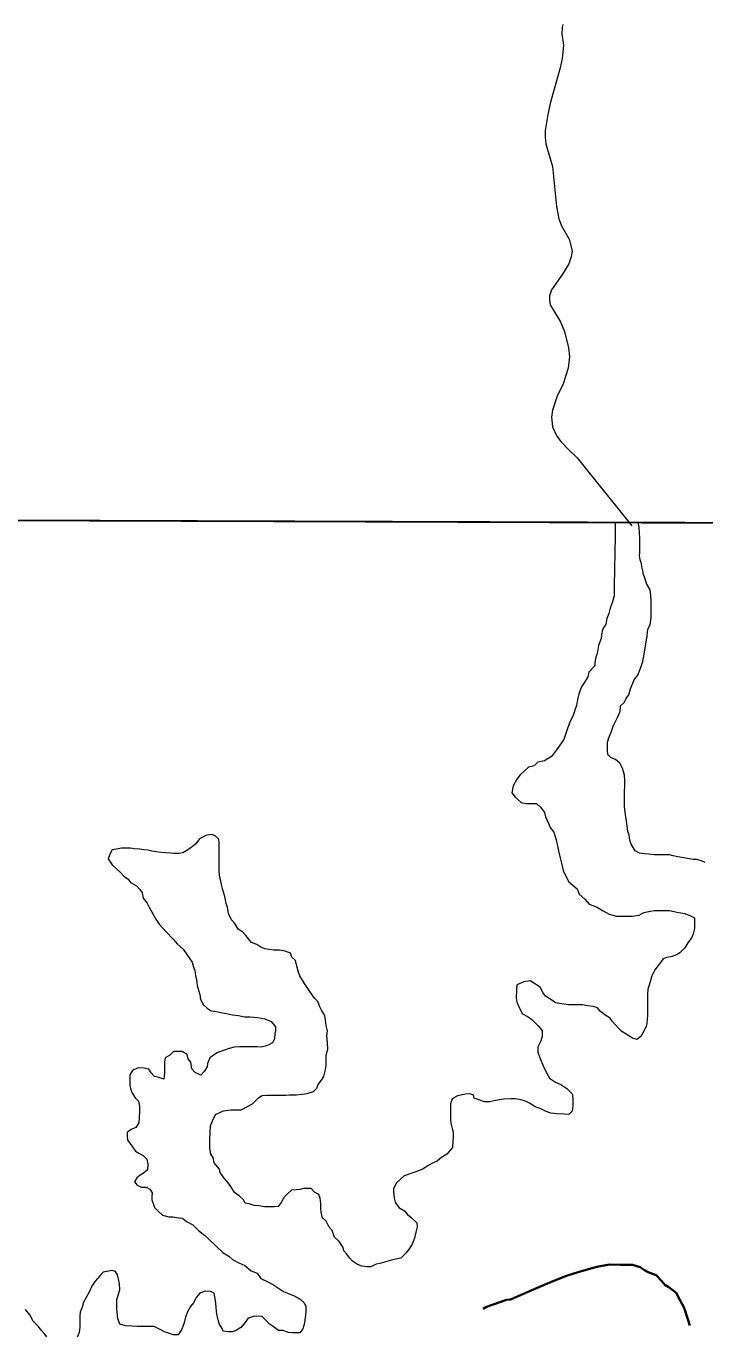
# Model space of a CAD drawing. Extents: x 553962 to 842807, y 8883888 to 9032388.
# Drawn here: x 587242 to 588036, y 8909009 to 8910543 of the extents above; entities that cross this region are included whole.
import ezdxf

# ---------------------------------------------------------------- set-up
doc = ezdxf.new("R2010")
doc.units = 0
doc.header["$LTSCALE"] = 200
doc.linetypes.add('LONG_DASH_SHORT_DASH', pattern=[9.9, 6, -1.2, 1.5, -1.2])
doc.layers.add('6', color=7, linetype='Continuous', lineweight=13)

msp = doc.modelspace()

# ---------------------------------------------------------------- linework, layer by layer
at = {"layer": '6'}
msp.add_line((574653.9, 8910009.3), (626625.7, 8909822.1), dxfattribs=at)
for points in [[(587869.8, 8910544.7), (587869, 8910541.5), (587868.6, 8910533.9), (587870.9, 8910520.7), (587869.3, 8910505.1), (587867, 8910494.1), (587855.6, 8910454), (587852.3, 8910439.6), (587849.4, 8910420.7), (587849.1, 8910412.9), (587850.1, 8910405.1), (587857.9, 8910378.5), (587862.5, 8910331.8), (587865.4, 8910317.4), (587868.4, 8910309), (587877.4, 8910293.6), (587880.7, 8910279.9), (587879.8, 8910272.7), (587876.8, 8910264.5), (587869.5, 8910252.5), (587856.5, 8910234.2), (587854.3, 8910227), (587854.2, 8910222), (587855.1, 8910216.6)], [(587855.1, 8910216.6), (587867.1, 8910196.4), (587872, 8910185.4), (587876.7, 8910166), (587876.7, 8910166), (587877.6, 8910155.8), (587876.1, 8910142.3), (587870.3, 8910123.9), (587863.5, 8910109.4), (587858, 8910093.2), (587856.8, 8910085), (587857.7, 8910073.8), (587862.8, 8910062.8), (587867.6, 8910056.4), (587877.1, 8910046.8), (587886.7, 8910037.5), (587896.1, 8910025.6), (587950.7, 8909957.8)], [(587958.5, 8909961.4), (587931.2, 8909960.8), (587931.2, 8909954.3), (587931.1, 8909949.2), (587931.1, 8909945.2), (587931.1, 8909938.7), (587931, 8909933.2), (587931, 8909926.7), (587930.9, 8909920.2), (587930.4, 8909913.2), (587930.3, 8909905.2), (587930.3, 8909899.7), (587930.2, 8909894.2), (587930.2, 8909887.2), (587930.1, 8909880.7), (587930.1, 8909875.7), (587928, 8909868.7), (587925.5, 8909861.2), (587923.9, 8909855.2), (587921.4, 8909849.2), (587920.3, 8909842.7), (587916.3, 8909836.2), (587915.2, 8909830.2), (587914.7, 8909825.7), (587911.6, 8909817.7), (587910.1, 8909808.2), (587908.5, 8909803.7), (587907.5, 8909797.7), (587907.4, 8909793.7), (587900.4, 8909786.2), (587899.3, 8909780.7), (587894.8, 8909773.7), (587891.8, 8909769.2), (587888.7, 8909760.8), (587887.1, 8909754.3), (587886.1, 8909747.3), (587883.5, 8909740.8), (587881.5, 8909734.8), (587878.4, 8909728.8), (587875.4, 8909720.3), (587871.3, 8909707.3), (587863.7, 8909696.8), (587856.6, 8909687.4), (587848.6, 8909682.4), (587840.6, 8909681), (587836.2, 8909676.6), (587829.8, 8909674.9), (587829.8, 8909674.9), (587819.9, 8909666.1), (587815.9, 8909660.9), (587811.8, 8909653.3), (587810.3, 8909645.1), (587814.2, 8909640.1), (587821.2, 8909633.5), (587827.2, 8909632.5), (587831.2, 8909632.5), (587835.2, 8909632.4), (587839.2, 8909632.4), (587843.7, 8909628.4), (587848.6, 8909621.8), (587849.6, 8909616.8), (587853.5, 8909608.3), (587855, 8909604.3), (587859.6, 8909599.1), (587862.3, 8909589.9)], [(587923.8, 8909709.5), (587926.4, 8909715.9), (587928.9, 8909722.9), (587931.5, 8909728.4), (587934, 8909733.4), (587937.1, 8909740.4), (587937.6, 8909746.9), (587941.6, 8909750.9), (587944.2, 8909755.4), (587947.2, 8909759.9), (587949.2, 8909766.9), (587953.3, 8909777.4), (587957.9, 8909782.8), (587960.4, 8909789.8), (587962, 8909794.3), (587963.5, 8909798.8), (587965.1, 8909807.3), (587966.1, 8909812.3), (587967.7, 8909821.3), (587968.7, 8909828.8), (587969.3, 8909836.8), (587972.3, 8909841.8), (587973.4, 8909850.3), (587973.5, 8909857.8), (587973.5, 8909865.3), (587973.5, 8909869.4), (587973.1, 8909875.9), (587972.2, 8909882.9), (587968.2, 8909889.4), (587965.8, 8909896.4), (587964.3, 8909900.5), (587963.8, 8909905), (587962.3, 8909909.5), (587961.9, 8909913.5), (587960.4, 8909918), (587959.9, 8909922.5), (587960, 8909926.5), (587960, 8909930.5), (587960, 8909934.5), (587960.1, 8909938.5), (587960.1, 8909943.1), (587959.7, 8909949.6), (587959.2, 8909956.1), (587958.7, 8909960.1), (587958.5, 8909961.4)], [(588036.8, 8909563.5), (588032.3, 8909565.5), (588026.3, 8909567.1), (588022.3, 8909567.1), (588017.8, 8909567.6), (588011.8, 8909568.7), (588004.8, 8909570.2), (587999.3, 8909571.3), (587994.8, 8909572.3), (587988.3, 8909572.3), (587982.8, 8909572.4), (587976.8, 8909572.4), (587970.3, 8909573), (587965.8, 8909573.5), (587959.8, 8909574.5), (587954.8, 8909577.1), (587949.9, 8909584.8), (587949.9, 8909584.8), (587948.5, 8909589.5), (587947.5, 8909595.7), (587946.1, 8909599.9), (587945.2, 8909606.5), (587945.2, 8909606.5), (587943.3, 8909619.6), (587943.3, 8909619.6), (587943.3, 8909619.6), (587942.2, 8909628.7), (587942.2, 8909628.7), (587942.3, 8909636.2), (587942.3, 8909641.7), (587942.3, 8909646.2), (587942.4, 8909653.3), (587942.4, 8909659.8), (587942, 8909665.8), (587941, 8909669.8), (587940, 8909673.8), (587936.6, 8909679.8), (587931.6, 8909683.9), (587926.6, 8909685.9), (587922.7, 8909689.9), (587922.2, 8909694.4), (587922.2, 8909698.4), (587922.3, 8909704.5), (587923.8, 8909709.5)], [(587462.5, 8909595.2), (587458.2, 8909596), (587451.7, 8909595.2), (587444.4, 8909591.3), (587440, 8909585.2), (587434.4, 8909580.5), (587428.8, 8909577), (587424.9, 8909574.9), (587420.6, 8909574.1), (587414.6, 8909574.1), (587410.6, 8909574.2), (587404.6, 8909574.7), (587400.1, 8909575.2), (587394.1, 8909575.8), (587388.6, 8909576.8), (587384.1, 8909577.8), (587379.1, 8909578.4), (587374.6, 8909578.9), (587368.1, 8909579.4), (587363.6, 8909580), (587359.6, 8909580), (587353.1, 8909580.1), (587349.1, 8909579.6), (587342.1, 8909578.1), (587340, 8909573.9), (587340, 8909573.9)], [(587467.4, 8909552.8), (587467.4, 8909556.8), (587467.5, 8909562.8), (587467.5, 8909567.8), (587467.6, 8909572.3), (587467.6, 8909576.8), (587467.6, 8909581.3), (587467.7, 8909586.8), (587467.2, 8909590.8), (587462.5, 8909595.2)], [(587862.3, 8909589.9), (587863.9, 8909580.6), (587866.1, 8909571.9), (587868.3, 8909562.7), (587870.5, 8909554), (587876.5, 8909541), (587886.9, 8909532.4), (587888.9, 8909526.4), (587895.9, 8909520.4), (587900.8, 8909514.8), (587909.3, 8909511.3), (587917.3, 8909506.7), (587924.2, 8909502.7), (587932.7, 8909500.6), (587936.7, 8909500.6), (587940.7, 8909500.6), (587946.7, 8909500.5), (587951.2, 8909500.5), (587959.2, 8909501.9), (587964.8, 8909504.9), (587972.8, 8909506.3), (587976.8, 8909507.3), (587980.8, 8909507.3), (587985.3, 8909507.3), (587989.3, 8909507.2), (587995.3, 8909507.2), (588003.3, 8909505.2), (588012.8, 8909503.6), (588019.3, 8909501), (588024.2, 8909498.5), (588024.2, 8909494), (588024.2, 8909486), (588022.6, 8909480), (588020.6, 8909475), (588016.5, 8909469.5), (588013, 8909463.5), (588006.9, 8909457.6)], [(587340, 8909573.9), (587337.5, 8909567.6), (587342.1, 8909560.5), (587351.8, 8909551.5), (587355.8, 8909547.5), (587360.8, 8909543.9), (587363.8, 8909539.9), (587370.7, 8909535.9), (587374.7, 8909531.8), (587377.2, 8909527.8), (587378.6, 8909521.8), (587383.1, 8909515.8), (587386.1, 8909510.2), (587390, 8909503.2), (587393.5, 8909497.2), (587397.4, 8909491.1), (587405.6, 8909482.1), (587413.4, 8909473.9), (587418.7, 8909467.9), (587425.5, 8909461.8), (587433, 8909450.6), (587435.9, 8909446.5), (587437.4, 8909441), (587438.9, 8909437), (587439.8, 8909430.5), (587440.8, 8909426.5), (587441.7, 8909419.4), (587443.7, 8909412.9), (587444.7, 8909408.9), (587445.6, 8909402.9), (587449.1, 8909396.9), (587453.5, 8909392.8), (587458, 8909389.8), (587462.5, 8909389.3), (587469.5, 8909387.7), (587476, 8909386.7), (587483, 8909385.1), (587490, 8909384.1), (587497, 8909382.5), (587504, 8909382.5), (587512.5, 8909381.9), (587521, 8909380.4), (587528.5, 8909377.3), (587533.4, 8909370.8), (587533.4, 8909366.8), (587532.8, 8909362.8), (587532.3, 8909356.8), (587529.8, 8909352.3), (587525.7, 8909349.8), (587521.2, 8909348.3), (587516.7, 8909347.3), (587511.7, 8909347.4), (587504.7, 8909347.4), (587497.7, 8909347.5), (587491.7, 8909347.5), (587485.2, 8909347.1), (587479.2, 8909345.6), (587472.7, 8909343.1), (587466.1, 8909340.7), (587462.1, 8909338.7), (587456.6, 8909334.7), (587454, 8909328.2), (587453.5, 8909324.2), (587450, 8909318.8), (587445.9, 8909314.3), (587439.5, 8909317.3), (587435.5, 8909321.8), (587434.5, 8909329.4), (587431.1, 8909333.4), (587430.1, 8909338.4), (587424.1, 8909342), (587420.1, 8909342), (587414.1, 8909342), (587409.6, 8909337.6), (587404.1, 8909334.6), (587403.5, 8909330.1), (587403.5, 8909323.6), (587403.4, 8909317.1), (587402.9, 8909309.6), (587396.9, 8909311.6), (587391.9, 8909312.6), (587387.9, 8909317.2), (587385, 8909321.2), (587379.5, 8909322.7), (587372.5, 8909322.8), (587365.9, 8909319.8), (587362.9, 8909314.8), (587362.8, 8909307.3), (587362.8, 8909302.8), (587363.8, 8909298.8), (587365.7, 8909293.3), (587369.2, 8909287.7), (587373.2, 8909283.7), (587374.1, 8909278.2), (587374.1, 8909271.7), (587374, 8909265.2), (587373.5, 8909258.7), (587369.9, 8909253.2), (587364.4, 8909250.7), (587359.9, 8909247.2), (587359.8, 8909242.7)], [(587517.9, 8909290.6), (587523, 8909291), (587530, 8909291), (587534, 8909290.9), (587541, 8909290.9), (587545.5, 8909290.9), (587549.5, 8909291.3), (587553.5, 8909291.3), (587557.5, 8909291.3), (587564.5, 8909292.2), (587570.5, 8909292.7), (587578, 8909295.2), (587582, 8909299.1), (587583.6, 8909303.6), (587587.3, 8909308.5), (587590.1, 8909312.6), (587592.1, 8909320.7), (587592.8, 8909326.2), (587592.8, 8909331), (587592.8, 8909337.8), (587594.8, 8909344.6), (587594.2, 8909352.1), (587593.5, 8909360.3), (587594.2, 8909366.4), (587592.8, 8909372.6), (587592.1, 8909378.7), (587591.4, 8909384.2), (587587.3, 8909390.3), (587585.3, 8909394.4), (587583.2, 8909400.6), (587579.2, 8909404.6), (587573, 8909413.5), (587573, 8909413.5), (587573, 8909413.5), (587573, 8909413.5), (587567.6, 8909421.7), (587562, 8909430.5), (587560.6, 8909435), (587558.6, 8909442), (587556.7, 8909448.5), (587552.7, 8909452.6), (587551.2, 8909457.1), (587544.7, 8909459.6), (587538.2, 8909460.7), (587531.7, 8909460.7), (587525.8, 8909461.7), (587520.8, 8909462.3), (587516.3, 8909464.3), (587511.8, 8909467.3), (587505.3, 8909469.9), (587501.8, 8909473.9), (587498.9, 8909477.9), (587495.4, 8909482), (587489.9, 8909485.5), (587486, 8909492), (587482, 8909496.1), (587478.5, 8909503.6), (587477.1, 8909511.1), (587475.6, 8909515.2), (587474.2, 8909523.7), (587471.8, 8909531.2), (587470.3, 8909537.7), (587469.3, 8909541.7), (587468.4, 8909545.7), (587467.4, 8909552.8)], [(588006.9, 8909457.6), (588002.9, 8909455.1), (587996.4, 8909453.1), (587991.4, 8909452.2), (587987.4, 8909450.7), (587983.3, 8909444.7), (587977.8, 8909437.7), (587974.2, 8909430.7), (587972.7, 8909425.2), (587971.1, 8909419.7), (587969.6, 8909415.2), (587969, 8909409.2), (587969, 8909404.7), (587968.9, 8909396.2), (587968.9, 8909390.2), (587968.9, 8909385.7), (587968.8, 8909378.7), (587967.8, 8909372.7), (587964.7, 8909365.7), (587961.2, 8909359.7), (587956.6, 8909356.2), (587951.6, 8909357.8), (587944.2, 8909362.3), (587939.2, 8909365.4), (587934.7, 8909369.9), (587928.3, 8909377), (587925.3, 8909381), (587919.3, 8909385), (587913.9, 8909389.1), (587910.4, 8909393.1), (587905.4, 8909394.6), (587898.9, 8909395.7), (587892.9, 8909396.7), (587886.4, 8909396.8), (587880.9, 8909396.8), (587876.4, 8909396.8), (587868.4, 8909397.9), (587861.4, 8909398.9), (587856, 8909403), (587849.5, 8909407), (587846.5, 8909411.1), (587843.6, 8909417.1), (587838.1, 8909421.1), (587831.6, 8909424.7), (587824.1, 8909423.7), (587816.1, 8909420.3), (587815.5, 8909414.3), (587815.4, 8909404.7), (587815.9, 8909399.7), (587818.9, 8909393.7), (587822.8, 8909386.2), (587829.3, 8909382.6), (587833.8, 8909379.6), (587841.2, 8909372), (587845.7, 8909366.5), (587845.6, 8909360), (587844.1, 8909354.5), (587840.5, 8909347.5), (587840.5, 8909341), (587843.4, 8909334), (587846.8, 8909325.4), (587850.3, 8909317.9), (587854.2, 8909310.9), (587861.2, 8909306.3), (587867.7, 8909303.3)], [(587867.7, 8909303.3), (587874.7, 8909298.7), (587881.1, 8909292.2), (587881.6, 8909285.6), (587881.5, 8909278.6), (587881, 8909272.1), (587876.9, 8909268.2), (587871.9, 8909268.7), (587862.9, 8909269.2), (587855.9, 8909269.8), (587850.5, 8909271.8), (587843.5, 8909275.4), (587837.5, 8909277.4), (587831.5, 8909281), (587827, 8909283.5), (587821, 8909285.5), (587814, 8909286.6), (587809.5, 8909286.6), (587800.5, 8909286.2), (587791, 8909284.7), (587784.5, 8909283.3), (587778, 8909283.3), (587772, 8909285.4), (587766, 8909287.4), (587765.1, 8909291.4), (587760.6, 8909292.4), (587756.1, 8909292), (587752.1, 8909291.5), (587746.5, 8909290), (587740.5, 8909286.6), (587738.5, 8909280.6), (587738.4, 8909272.6), (587738.4, 8909268.6), (587738.3, 8909262.6), (587738.8, 8909258), (587740.2, 8909252), (587741.7, 8909247.5)], [(587536.5, 8909160.7), (587532, 8909160.3), (587525.5, 8909160.3), (587520.5, 8909160.3), (587514, 8909161.4), (587508.5, 8909161.9), (587502.5, 8909163.5), (587498, 8909164.5), (587496, 8909168.5), (587491.1, 8909173.1), (587485.6, 8909177.1), (587481.2, 8909184.1), (587478.2, 8909188.2), (587473.2, 8909193.7), (587468.8, 8909200.2), (587467.8, 8909204.3), (587461.8, 8909211.8), (587460.4, 8909217.8), (587457.9, 8909221.8), (587456.5, 8909229.4), (587456.5, 8909233.4), (587456.6, 8909237.9), (587457.1, 8909247.9), (587457.2, 8909254.9), (587459.7, 8909260.9), (587463.3, 8909268.4), (587472.6, 8909272.7), (587472.6, 8909272.7), (587481.2, 8909273.8), (587486.8, 8909273.7), (587486.8, 8909273.7), (587493.3, 8909273.7), (587501.4, 8909278.2), (587506.4, 8909280.7), (587509.9, 8909284.1), (587513.9, 8909288.1), (587517.9, 8909290.6)], [(587359.8, 8909242.7), (587360.3, 8909238.2), (587365.3, 8909231.7), (587369.7, 8909225.2), (587374.2, 8909222.6), (587378.7, 8909220.1), (587382.7, 8909216.1), (587384.1, 8909210), (587383.6, 8909203.5), (587379, 8909199.6), (587375, 8909197.1), (587371, 8909194.1), (587368.5, 8909189.6), (587371.4, 8909185.6), (587376.4, 8909183.1), (587381.9, 8909183), (587386.4, 8909181), (587388.9, 8909176.5), (587388.8, 8909172.4), (587388.8, 8909168.4), (587390.3, 8909163.9), (587391.7, 8909159.4), (587396.2, 8909154.9), (587401.2, 8909150.3), (587408.7, 8909148.3), (587413.2, 8909148.3), (587420.2, 8909147.2), (587424.7, 8909146.7), (587429.4, 8909143), (587436.8, 8909139), (587443.2, 8909132.6), (587450.7, 8909126.7), (587455.1, 8909122.7), (587464.5, 8909113.8), (587472, 8909106.1), (587479, 8909102.5), (587483, 8909098.5), (587490.4, 8909094.5), (587497.4, 8909091.4), (587504.9, 8909085.3), (587511.9, 8909082.3), (587516.3, 8909076.3), (587523.8, 8909072.7), (587531.3, 8909068.7), (587535.7, 8909065.6), (587542.7, 8909061.1), (587548.7, 8909058.5), (587555.2, 8909056), (587562.2, 8909051.9), (587567.1, 8909047.9), (587569.1, 8909043.4), (587569.1, 8909038.4), (587568.5, 8909032.8), (587568, 8909028.3), (587567.4, 8909023.8), (587565.4, 8909017.3), (587561.8, 8909012.4), (587557.3, 8909012.4), (587553.3, 8909012.4), (587548.8, 8909012.9), (587541.9, 8909015.5), (587536.9, 8909015.5), (587530.9, 8909020.1), (587525.9, 8909023.1), (587522.4, 8909027.2), (587518, 8909031.7), (587511.5, 8909032.2), (587507.5, 8909031.8), (587501, 8909029.3), (587497.9, 8909024.8), (587492.9, 8909018.8), (587486.8, 8909014.9), (587482.8, 8909013.9), (587478.8, 8909013.9), (587472.3, 8909014.5), (587470.8, 8909018.5), (587467.9, 8909022.5), (587466.4, 8909028), (587465, 8909032.5), (587464.5, 8909037.1), (587464, 8909043.1), (587463.1, 8909050.6), (587462.6, 8909054.6), (587461.7, 8909059.1), (587457.2, 8909061.1), (587451.2, 8909061.2), (587444.7, 8909059.2), (587441.1, 8909054.2), (587437.6, 8909047.7), (587434, 8909043.3), (587430.5, 8909037.3), (587427.9, 8909030.8), (587426.4, 8909024.3), (587423.8, 8909016.8), (587419.3, 8909010.3), (587413.8, 8909010.3), (587409.3, 8909011.9), (587403.3, 8909013.9), (587398.3, 8909016.4), (587391.3, 8909020), (587383.8, 8909020.1)], [(587741.7, 8909247.5), (587741.7, 8909241), (587741.1, 8909237), (587740.6, 8909229.5), (587734, 8909222), (587728, 8909218.1), (587723, 8909214.1), (587717.4, 8909211.1), (587710.9, 8909207.7), (587705.9, 8909204.2), (587696.8, 8909200.7), (587684.3, 8909196.3), (587674.7, 8909187.9), (587671.7, 8909181.4), (587671.7, 8909177.4), (587672.6, 8909170.4), (587673.6, 8909165.8), (587678, 8909159.3), (587684.5, 8909155.3), (587688, 8909151.2), (587692.4, 8909147.7), (587698.9, 8909141.6), (587699.3, 8909136.6), (587697.8, 8909130.6), (587696.2, 8909123.6), (587693.7, 8909116.6), (587690.7, 8909112.2), (587686.6, 8909106.2), (587680.1, 8909100.2), (587674.1, 8909098.8), (587669.5, 8909097.8), (587661, 8909095.3), (587655.5, 8909093.9), (587651.5, 8909092.9), (587645, 8909089.9), (587641, 8909089.9), (587634.5, 8909090.5), (587629.5, 8909092.5), (587623.5, 8909096.6), (587620, 8909100.6), (587617.1, 8909104.6), (587613.6, 8909108.7), (587612.6, 8909112.7), (587608.2, 8909119.7), (587602.7, 8909124.8), (587599.8, 8909132.3), (587596.3, 8909136.3), (587592.9, 8909143.3), (587588.4, 8909147.4), (587586.9, 8909153.9), (587586.5, 8909157.9), (587586.5, 8909163.9), (587585.6, 8909170.4), (587584.1, 8909174.4), (587579.1, 8909177.5), (587575.1, 8909181.5), (587570.1, 8909181.6), (587566.1, 8909181.6), (587562.1, 8909180.6), (587558.1, 8909180.1), (587552.1, 8909179.7), (587547.8, 8909175.8), (587543.8, 8909171.4), (587540.2, 8909165.1), (587536.5, 8909160.7)], [(587383.8, 8909020.1), (587377.8, 8909020.1), (587371.3, 8909020.1), (587365.3, 8909020.2), (587357.8, 8909020.7), (587351.3, 8909022.8), (587348.9, 8909029.3), (587347.9, 8909036.8), (587347.5, 8909040.8), (587347.5, 8909047.3), (587347.6, 8909051.8), (587349.1, 8909056.8), (587351.1, 8909062.8), (587350.7, 8909069.8), (587350.2, 8909073.8), (587348.3, 8909080.4), (587346.3, 8909084.4), (587341.8, 8909085.4), (587337.8, 8909084.9), (587331.8, 8909083.5), (587327.8, 8909079.5), (587322.2, 8909073), (587318.2, 8909067.1), (587315.6, 8909061.1), (587312.1, 8909054.6), (587308.5, 8909048.6), (587307, 8909042.6), (587304.9, 8909036.6), (587304.4, 8909032.6), (587304.3, 8909027.1), (587304.3, 8909019.1), (587303.7, 8909013.1), (587301.2, 8909007.6)], [(587265.7, 8909007.8), (587262.7, 8909011.8), (587259.2, 8909015.9), (587255.8, 8909019.9), (587249.8, 8909026.4), (587245.9, 8909033.5), (587240.9, 8909040)]]:
    msp.add_lwpolyline(points, dxfattribs=at)
msp.add_lwpolyline([(596575.8, 8909932.4), (585614.8, 8909969.8), (585583.8, 8898914.4), (596544.8, 8898874.9)], close=True, dxfattribs=at)
at = {"layer": '6', "linetype": 'LONG_DASH_SHORT_DASH', "lineweight": 35}
msp.add_lwpolyline([(588018.6, 8909021.3), (588016.5, 8909028.7), (588012.1, 8909041.8), (588007.1, 8909051.3), (588002.7, 8909059.3), (587994.2, 8909065.9), (587989.3, 8909068.9), (587985.8, 8909072.9), (587979.3, 8909080), (587969.9, 8909083.5), (587965.4, 8909086.1), (587960.4, 8909089.6), (587951.4, 8909092.1), (587937.4, 8909092.2), (587924.4, 8909092.8), (587909.9, 8909089.8), (587888.9, 8909084), (587874.3, 8909079.5), (587857.3, 8909072.6), (587839.2, 8909064.7), (587823.7, 8909058.3), (587808.6, 8909051.8), (587804.1, 8909051.4), (587780.6, 8909043), (587776.5, 8909040.6)], dxfattribs=at)

doc.saveas('drawing.dxf')
